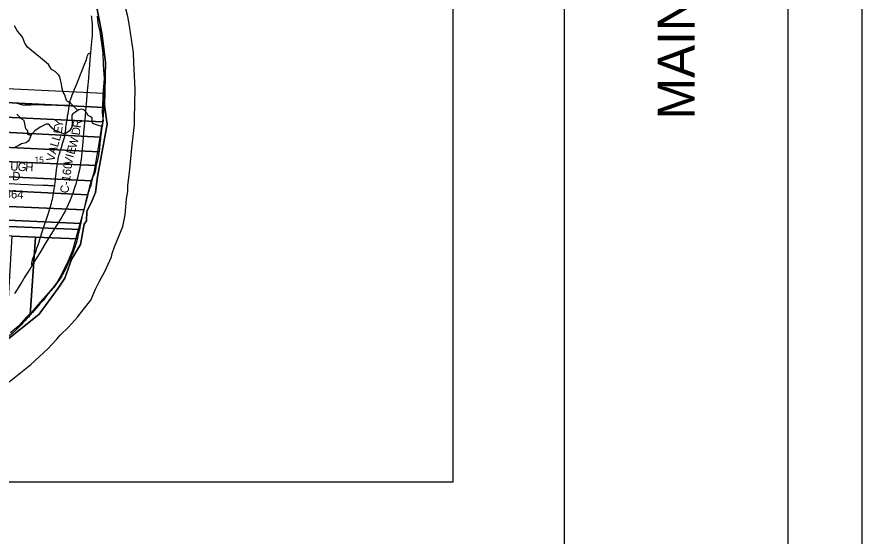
# Model space of a CAD drawing. Extents: x 396.2 to 468.4, y 232.6 to 279.1.
# Drawn here: x 424.52 to 430.2, y 263.89 to 267.39 of the extents above; entities that cross this region are included whole.
import ezdxf

# ---------------------------------------------------------------- set-up
doc = ezdxf.new("R2010")
doc.units = 0
for name, color, linetype in [('GM_X_County_Road', 7, 'Continuous'), ('GM_X_County_Road_Text', 7, 'Continuous'), ('GM_X_Major_River', 7, 'Continuous'), ('GM_X_Minor_River', 7, 'Continuous'), ('GM_X_Section', 7, 'Continuous'), ('GM_X_Section_Text', 7, 'Continuous'), ('GM_X_State_Route', 7, 'Continuous'), ('GM_X_Township', 7, 'Continuous'), ('GM_X_Township_Road', 7, 'Continuous'), ('GM_X_Township_Road_Text', 7, 'Continuous'), ('SH_Border', 7, 'Continuous'), ('SH_Cut_Line', 7, 'Continuous'), ('SH_Data', 7, 'Continuous'), ('TX_P_1', 7, 'Continuous')]:
    doc.layers.add(name, color=color, linetype=linetype)

msp = doc.modelspace()

# ---------------------------------------------------------------- linework, layer by layer
at = {"layer": 'GM_X_County_Road'}
msp.add_lwpolyline([(424.6238, 265.7146), (424.6223, 265.7172), (424.6215, 265.7192), (424.6212, 265.7214), (424.6209, 265.7243), (424.6211, 265.7279), (424.6214, 265.732), (424.6221, 265.7383), (424.6232, 265.7446), (424.6242, 265.7489), (424.6257, 265.7543), (424.6276, 265.7601), (424.6296, 265.7651), (424.6348, 265.7774), (424.6426, 265.7957), (424.6493, 265.8135), (424.6553, 265.8305), (424.6614, 265.8484), (424.6655, 265.8609), (424.6691, 265.8723), (424.6771, 265.8986), (424.6816, 265.9125), (424.6909, 265.9413), (424.7014, 265.9736), (424.7103, 266.0001), (424.7228, 266.0388), (424.7295, 266.0593), (424.7439, 266.1042), (424.7523, 266.133), (424.7563, 266.1475), (424.7594, 266.1602), (424.7613, 266.1697), (424.764, 266.1836), (424.7672, 266.2033), (424.7691, 266.2149), (424.7714, 266.2303), (424.7733, 266.2432), (424.7743, 266.2504), (424.775, 266.2548), (424.776, 266.2619), (424.777, 266.2701), (424.7789, 266.2875), (424.7804, 266.3007), (424.7844, 266.333), (424.7875, 266.358), (424.7894, 266.3725), (424.7908, 266.3836), (424.7936, 266.4027), (424.7956, 266.4155), (424.7971, 266.4239), (424.7986, 266.4314), (424.8008, 266.4419), (424.803, 266.4522), (424.805, 266.4602), (424.8064, 266.4655), (424.8105, 266.4791), (424.8117, 266.4832), (424.8139, 266.491), (424.8156, 266.4969), (424.8193, 266.5087), (424.8298, 266.5419), (424.8376, 266.5681), (424.842, 266.5849), (424.8436, 266.5916), (424.8448, 266.5989), (424.8456, 266.6032), (424.8471, 266.6148), (424.8489, 266.6314), (424.8499, 266.6407), (424.8504, 266.6469), (424.8515, 266.6551), (424.8535, 266.6705), (424.8561, 266.6862), (424.8595, 266.7064), (424.8615, 266.7186), (424.8633, 266.7288), (424.8647, 266.7364), (424.8673, 266.7529), (424.8693, 266.7659), (424.8723, 266.7846), (424.8733, 266.7907), (424.8744, 266.7974), (424.8751, 266.8017), (424.8757, 266.8053), (424.8763, 266.8101), (424.8777, 266.8181), (424.879, 266.8232), (424.8806, 266.8283), (424.8828, 266.8347), (424.8873, 266.8468), (424.893, 266.8608), (424.8959, 266.8679), (424.8992, 266.8761), (424.902, 266.883), (424.9085, 266.8991), (424.9169, 266.9205), (424.9232, 266.9363), (424.9365, 266.9696), (424.9432, 266.987), (424.9484, 267.0003), (424.9525, 267.0108), (424.9608, 267.0314), (424.9732, 267.062), (424.9778, 267.0736), (424.9836, 267.0884), (424.9855, 267.0934), (424.9875, 267.0995), (424.9906, 267.1095), (424.993, 267.1173), (424.9959, 267.127), (424.9969, 267.1298), (424.9979, 267.1322), (424.9993, 267.1342), (425.0005, 267.1358), (425.002, 267.1374), (425.0037, 267.139), (425.006, 267.1405), (425.0086, 267.1416), (425.0111, 267.1423), (425.0134, 267.1427), (425.0156, 267.1429), (425.0179, 267.1431)], dxfattribs=at)
at = {"layer": 'GM_X_Major_River'}
for points in [[(425.3062, 267.0759), (425.3036, 267.147), (425.2777, 267.3263), (425.266, 267.3896), (425.2494, 267.449), (425.2382, 267.5043), (425.1947, 267.7025), (425.1626, 267.8415), (425.1468, 267.8971), (425.1418, 267.9119), (425.0949, 268.0493), (425.0714, 268.1368), (425.0506, 268.2053), (425.0216, 268.3258), (424.9876, 268.4523)], [(425.0592, 267.3898), (425.0651, 267.3444), (425.0786, 267.2868), (425.0892, 267.2095), (425.0976, 267.142), (425.0993, 267.0654)], [(424.4684, 264.9317), (424.6146, 265.0492), (424.7282, 265.1549), (424.7883, 265.2198), (424.8107, 265.2464), (424.8682, 265.2989), (424.9288, 265.3673), (424.9655, 265.4159), (425.0173, 265.4809), (425.0483, 265.5541), (425.0672, 265.5906), (425.0744, 265.6035), (425.1115, 265.6738), (425.1561, 265.7732), (425.1606, 265.7949), (425.1765, 265.8408), (425.2321, 265.9767), (425.2483, 266.0541), (425.258, 266.1634), (425.2659, 266.2112), (425.2659, 266.2526), (425.2771, 266.3395), (425.2943, 266.5254), (425.3113, 266.659), (425.3112, 266.7034), (425.3148, 266.8988), (425.3062, 267.0759)], [(425.0993, 267.0654), (425.1066, 266.9686), (425.101, 266.8935), (425.094, 266.7414), (425.0989, 266.7046), (425.0993, 266.6871), (425.0895, 266.648), (425.0692, 266.5179), (425.0372, 266.3376), (425.0085, 266.2461), (425.0002, 266.207), (424.9832, 266.1497), (424.9727, 266.0981), (424.9308, 265.9455), (424.8953, 265.8142), (424.8658, 265.7462), (424.8605, 265.736), (424.8178, 265.6486), (424.7909, 265.6027), (424.761, 265.5643), (424.7198, 265.5138), (424.6747, 265.4663), (424.621, 265.4002), (424.5858, 265.3663), (424.5302, 265.3071), (424.4775, 265.2618)]]:
    msp.add_lwpolyline(points, dxfattribs=at)
at = {"layer": 'GM_X_Minor_River'}
for points in [[(424.9302, 266.7566), (424.8828, 266.803), (424.8602, 266.8174), (424.854, 266.8248), (424.8427, 266.8616), (424.8322, 266.8798), (424.8243, 266.9039), (424.8206, 266.9333), (424.8081, 266.9819), (424.8017, 266.9939), (424.7767, 267.0182), (424.7541, 267.0326), (424.7324, 267.0656), (424.6653, 267.1209), (424.6569, 267.1283), (424.5916, 267.1832), (424.5746, 267.2088), (424.5627, 267.2376), (424.5552, 267.2538), (424.5253, 267.2904), (424.5034, 267.3268)], [(425.0895, 266.648), (425.0359, 266.666), (425.0289, 266.6715), (425.0257, 266.7046), (425.0218, 266.712), (425.0006, 266.7233), (424.9905, 266.7388), (424.9704, 266.7607), (424.9558, 266.7653), (424.9367, 266.761), (424.8958, 266.7335), (424.8896, 266.7257), (424.8887, 266.7101), (424.8922, 266.6755), (424.8886, 266.6452), (424.875, 266.6198), (424.8418, 266.5981), (424.8332, 266.5999), (424.7734, 266.6234), (424.7565, 266.6369), (424.7358, 266.6649), (424.7176, 266.6639), (424.677, 266.6447), (424.641, 266.6197), (424.6157, 266.5931), (424.6022, 266.559), (424.5993, 266.5523), (424.5834, 266.538), (424.5514, 266.5317), (424.5291, 266.5184), (424.4924, 266.5025)], [(424.6142, 266.5894), (424.5946, 266.5953), (424.593, 266.6189), (424.5799, 266.6334), (424.5702, 266.6895), (424.5542, 266.6972), (424.5201, 266.7317)], [(424.93, 266.7569), (424.93, 266.7569)]]:
    msp.add_lwpolyline(points, dxfattribs=at)
at = {"layer": 'GM_X_Section'}
for points in [[(425.1055, 266.8719), (425.1054, 266.8688), (425.1055, 266.8533), (425.1052, 266.8343), (425.1049, 266.8142), (425.1057, 266.8051), (425.1057, 266.7828), (425.1055, 266.7768), (424.3532, 266.8142), (424.3585, 266.9096)], [(424.3532, 266.8142), (425.1055, 266.7768), (425.105, 266.7669), (425.1035, 266.7574), (425.1024, 266.7464), (425.1021, 266.7407), (425.101, 266.7331), (425.1003, 266.7183), (425.0984, 266.7036), (425.0973, 266.6945), (425.0966, 266.6865), (425.0966, 266.6813), (424.3477, 266.715)], [(425.0966, 266.6813), (425.0959, 266.6691), (425.0948, 266.6626), (425.0941, 266.6505), (425.0922, 266.6395), (425.0896, 266.6281), (425.0885, 266.624), (425.0866, 266.6084), (425.0848, 266.5895), (425.0837, 266.5853), (425.0832, 266.5781), (424.3421, 266.6142), (424.3477, 266.715)], [(424.3421, 266.6142), (425.0832, 266.5781), (425.0826, 266.569), (425.0819, 266.5656), (425.0793, 266.5451), (425.0785, 266.5413), (425.0775, 266.5231), (425.0764, 266.5106), (425.0756, 266.5019), (425.0725, 266.4789), (424.3366, 266.5155)], [(425.0725, 266.4789), (425.072, 266.4746), (425.0697, 266.4621), (425.0679, 266.4541), (425.0615, 266.4223), (425.0597, 266.4143), (425.0555, 266.3991), (425.0523, 266.3872), (424.3312, 266.4186), (424.3366, 266.5155)], [(424.3312, 266.4186), (425.0523, 266.3872), (425.0511, 266.3828), (425.05, 266.3715), (425.0481, 266.3571), (425.0462, 266.351), (425.0455, 266.3457), (425.0425, 266.3339), (425.0395, 266.3252), (425.0372, 266.3218), (425.0335, 266.3131), (425.0297, 266.304), (425.0271, 266.2952), (425.024, 266.2838), (424.3256, 266.3167)], [(425.024, 266.2838), (425.0226, 266.2789), (425.0208, 266.2683), (425.0193, 266.2634), (425.0178, 266.2569), (425.017, 266.2524), (425.0144, 266.2448), (425.0118, 266.2391), (425.0095, 266.2342), (425.0076, 266.2292), (425.0061, 266.2228), (425.0035, 266.2141), (425.0005, 266.2019), (424.9975, 266.1902), (424.3203, 266.2219), (424.3256, 266.3167)], [(424.3203, 266.2219), (424.9975, 266.1902), (424.9957, 266.1814), (424.9931, 266.1712), (424.9908, 266.1632), (424.9889, 266.1572), (424.9878, 266.1526), (424.9863, 266.1466), (424.9841, 266.1405), (424.9822, 266.1318), (424.9807, 266.1272), (424.98, 266.1242), (424.9774, 266.1132), (424.9758, 266.1098), (424.9751, 266.106), (424.9717, 266.0923), (424.9711, 266.0896), (424.3146, 266.118)], [(424.9711, 266.0896), (424.9669, 266.073), (424.9624, 266.0582), (424.9601, 266.0479), (424.9579, 266.0385), (424.956, 266.032), (424.9549, 266.026), (424.9531, 266.0131), (424.9508, 266.0024), (424.9496, 265.9971), (424.3094, 266.0257), (424.3146, 266.118)], [(424.3094, 266.0257), (424.9496, 265.9971), (424.949, 265.9941), (424.9467, 265.9827), (424.9441, 265.9702), (424.9432, 265.9659), (424.9411, 265.9555), (424.307, 265.9824)], [(424.9411, 265.9555), (424.9397, 265.9486), (424.937, 265.9395), (424.9344, 265.93), (424.9329, 265.9266), (424.9307, 265.9141), (424.9281, 265.9001), (424.927, 265.8941), (424.6452, 265.9058), (424.4894, 265.9123), (424.3728, 265.9171), (424.3036, 265.92), (424.307, 265.9824)], [(424.4894, 265.9123), (424.6452, 265.9058), (424.6103, 265.3814), (424.6071, 265.3776), (424.598, 265.3673), (424.5882, 265.3567), (424.5769, 265.3452), (424.5652, 265.3335), (424.5599, 265.3281), (424.5493, 265.3156), (424.5437, 265.3103), (424.5274, 265.2928), (424.5104, 265.2772), (424.4878, 265.2563), (424.473, 265.2433), (424.4628, 265.2335), (424.4508, 265.2232), (424.4473, 265.22)], [(424.6452, 265.9058), (424.927, 265.8941), (424.9258, 265.8894), (424.924, 265.8807), (424.9191, 265.864), (424.9154, 265.8527), (424.9116, 265.8428), (424.9086, 265.8356), (424.9045, 265.8231), (424.9026, 265.8185), (424.8985, 265.806), (424.8932, 265.7923), (424.8883, 265.7787), (424.8831, 265.7673), (424.8748, 265.7491), (424.8673, 265.7335), (424.8639, 265.7248), (424.8586, 265.7149), (424.853, 265.7047), (424.8466, 265.6906), (424.8353, 265.6686), (424.8285, 265.6572), (424.8255, 265.6511), (424.8195, 265.6386), (424.812, 265.6265), (424.804, 265.6158), (424.7942, 265.6025), (424.7874, 265.5938), (424.778, 265.5797), (424.7659, 265.5649), (424.7625, 265.5611), (424.7561, 265.5535), (424.7509, 265.5471), (424.7384, 265.5319), (424.7324, 265.5254), (424.7293, 265.522), (424.7154, 265.5037), (424.7044, 265.4889), (424.6984, 265.4809), (424.6867, 265.4684), (424.675, 265.4562), (424.6656, 265.4456), (424.6365, 265.411), (424.6244, 265.3985), (424.6165, 265.3905), (424.6131, 265.3848), (424.6103, 265.3814)]]:
    msp.add_lwpolyline(points, close=True, dxfattribs=at)
at = {"layer": 'GM_X_State_Route'}
msp.add_lwpolyline([(424.5066, 265.5248), (424.5205, 265.5468), (424.5306, 265.5632), (424.5491, 265.5934), (424.5678, 265.6235), (424.5834, 265.6491), (424.6042, 265.6828), (424.6238, 265.7146), (424.6302, 265.7251), (424.6765, 265.8003), (424.7159, 265.8642), (424.7734, 265.9577), (424.8045, 266.0084), (424.8174, 266.0295), (424.8287, 266.0494), (424.8393, 266.0691), (424.8493, 266.0884), (424.8581, 266.1073), (424.8675, 266.127), (424.8781, 266.1515), (424.8886, 266.1775), (424.8983, 266.2033), (424.9059, 266.2243), (424.9129, 266.2457), (424.9202, 266.2691), (424.9255, 266.2881), (424.9318, 266.3118), (424.9373, 266.3352), (424.9427, 266.3602), (424.9473, 266.3844), (424.9512, 266.4077), (424.9541, 266.4274), (424.9572, 266.452), (424.9598, 266.4773), (424.9656, 266.5459), (424.971, 266.607), (424.9752, 266.6544), (424.9805, 266.7156), (424.9839, 266.7563), (424.988, 266.8017), (424.9956, 266.8883), (424.9991, 266.9294), (425.0031, 266.9745), (425.0066, 267.0146), (425.0106, 267.0603), (425.014, 267.099), (425.0179, 267.1431), (425.0206, 267.1743), (425.0245, 267.2175), (425.0264, 267.2412), (425.0278, 267.2635), (425.0285, 267.2808), (425.0287, 267.2994), (425.0284, 267.3199), (425.0277, 267.3354), (425.0262, 267.3583), (425.0248, 267.3731), (425.0236, 267.3839), (425.0224, 267.3935)], dxfattribs=at)
at = {"layer": 'GM_X_Township'}
msp.add_lwpolyline([(425.036, 267.5657), (425.0912, 267.2773), (425.1161, 267.0812), (425.1105, 266.885), (425.1098, 266.7926), (425.1278, 266.6644), (425.0622, 266.3107), (425.0491, 266.2046), (425.0237, 266.1457), (424.9905, 266.0782), (424.9873, 266.0143), (424.9721, 265.9922), (424.948, 265.855), (424.8873, 265.7554), (424.8431, 265.6295), (424.7979, 265.5619), (424.6699, 265.3861), (424.5226, 265.269), (424.3974, 265.1684)], dxfattribs=at)
at = {"layer": 'GM_X_Township_Road'}
for points in [[(424.5197, 266.8056), (424.5297, 266.8025), (424.5427, 266.7986), (424.5505, 266.7967), (424.559, 266.7953), (424.5664, 266.7948), (424.5763, 266.7946), (424.5881, 266.7947), (424.5943, 266.7949), (424.615, 266.7953), (424.6358, 266.7958), (424.6432, 266.7958), (424.6609, 266.7965), (424.6698, 266.7969), (424.6783, 266.7968), (424.6823, 266.7968), (424.6883, 266.7965), (424.6912, 266.7964), (424.6922, 266.7963)], [(424.6922, 266.7963), (424.6962, 266.7959), (424.7003, 266.7954), (424.7035, 266.7952), (424.7069, 266.795), (424.7285, 266.7943), (424.7595, 266.7937), (424.7883, 266.7932), (424.7937, 266.7931), (424.8, 266.7927), (424.8095, 266.7922), (424.8172, 266.7919), (424.8298, 266.792), (424.8459, 266.7918), (424.8587, 266.7917), (424.8638, 266.7914), (424.8688, 266.7912), (424.8718, 266.7909), (424.8733, 266.7907)], [(424.2486, 266.2797), (424.2535, 266.2778), (424.2581, 266.2765), (424.2642, 266.2754), (424.2766, 266.2743), (424.3064, 266.273), (424.3194, 266.2723), (424.3525, 266.2705), (424.3827, 266.2688), (424.3996, 266.268), (424.4161, 266.2673), (424.4385, 266.2665), (424.4696, 266.2654), (424.5435, 266.2619), (424.599, 266.2589), (424.6286, 266.2573), (424.6942, 266.2551), (424.7275, 266.2536), (424.7345, 266.2532)], [(424.7345, 266.2532), (424.7517, 266.252), (424.7612, 266.2513), (424.769, 266.2507), (424.7743, 266.2504)]]:
    msp.add_lwpolyline(points, dxfattribs=at)
at = {"layer": 'SH_Border'}
msp.add_line((428.2027, 257.6206), (428.2027, 278.6206), dxfattribs=at)
msp.add_lwpolyline([(397.7027, 278.6206), (429.7027, 278.6206), (429.7027, 257.6206), (397.7027, 257.6206)], close=True, dxfattribs=at)
at = {"layer": 'SH_Cut_Line'}
msp.add_lwpolyline([(396.2027, 257.1206), (430.2027, 257.1206), (430.2027, 279.1206), (396.2027, 279.1206)], close=True, dxfattribs=at)
msp.add_lwpolyline([(424.3974, 265.1684), (424.5226, 265.269), (424.6699, 265.3861), (424.7979, 265.5619), (424.8431, 265.6295), (424.8873, 265.7554), (424.948, 265.855), (424.9721, 265.9922), (424.9873, 266.0143), (424.9905, 266.0782), (425.0237, 266.1457), (425.0491, 266.2046), (425.0622, 266.3107), (425.1278, 266.6644), (425.1098, 266.7926), (425.1105, 266.885), (425.1161, 267.0812), (425.0912, 267.2773), (425.036, 267.5657)], dxfattribs=at)
at = {"layer": 'TX_P_1'}
for p, q in [((427.4513, 277.8582), (427.4513, 264.2582)), ((427.4513, 264.2582), (413.8513, 264.2582))]:
    msp.add_line(p, q, dxfattribs=at)

# ---------------------------------------------------------------- texts
at = {"layer": 'GM_X_County_Road_Text'}
for s, height, rotation, p in [('Y', 0.0568, 81.8124, (424.827, 266.6396)), ('R', 0.0568, 81.7046, (424.949, 266.6362)), ('E', 0.0568, 82.4394, (424.8214, 266.5976)), ('D', 0.0568, 82.0592, (424.9421, 266.5868)), ('L', 0.0568, 73.6037, (424.8074, 266.5475)), ('W', 0.0568, 73.692, (424.9178, 266.4979)), ('A', 0.0568, 74.1532, (424.7816, 266.4587)), ('L', 0.0568, 73.4465, (424.7952, 266.5066)), ('E', 0.0568, 73.5942, (424.9058, 266.457)), ('V', 0.0568, 78.5029, (424.7719, 266.4108)), ('V', 0.0568, 78.6033, (424.8899, 266.3868)), ('I', 0.0568, 74.2122, (424.8995, 266.4347)), ('C-160', 0.05682, 82.6043, (424.8662, 266.1971))]:
    msp.add_text(s, height=height, rotation=rotation, dxfattribs=at).set_placement(p)
at = {"layer": 'GM_X_Section_Text'}
msp.add_text('15', height=0.04186, rotation=0, dxfattribs=at).set_placement((424.6392, 266.4037))
at = {"layer": 'GM_X_Township_Road_Text'}
for s, height, rotation, p in [('U', 0.0568, 356.924, (424.4745, 266.3535)), ('G', 0.0568, 356.9235, (424.5244, 266.3508)), ('H', 0.0568, 358.1131, (424.5757, 266.348)), ('D', 0.0568, 357.6763, (424.4879, 266.2883)), ('T-864', 0.05682, 357.5229, (424.3657, 266.1713))]:
    msp.add_text(s, height=height, rotation=rotation, dxfattribs=at).set_placement(p)
at = {"layer": 'SH_Data'}
msp.add_text('MAINTENANCE OF TRAFFIC (GAL-218-4.81)', height=0.25, rotation=90, dxfattribs=at).set_placement((429.0777, 266.6964))

doc.saveas('drawing.dxf')
